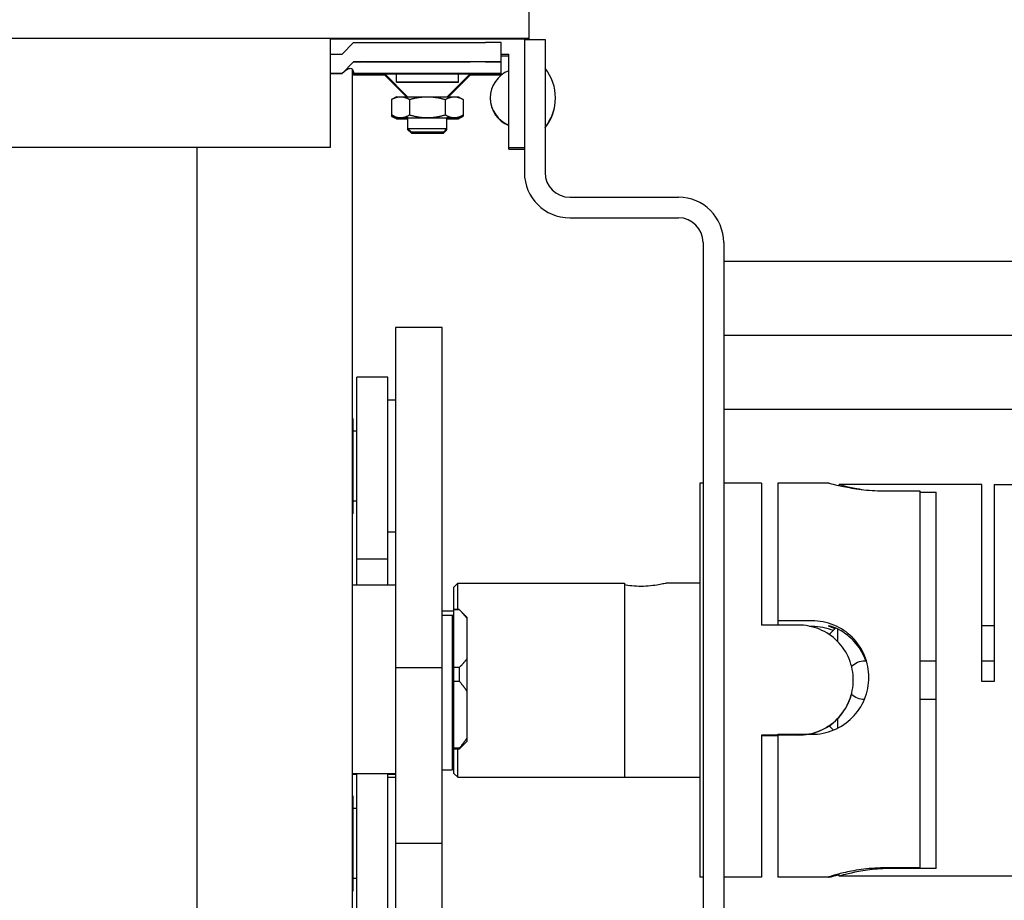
# Model space of a CAD drawing. Header units: inches. Extents: x 1 to 669, y 0 to 417.
# Tile 435 of 448: x 594.91 to 599.9, y 247.11 to 251.58. Entities that reach past the tile are written whole.
import ezdxf

# ---------------------------------------------------------------- set-up
doc = ezdxf.new("R2010")
doc.units = ezdxf.units.IN
doc.header["$LTSCALE"] = 12
doc.header["$MEASUREMENT"] = 0
doc.layers.add('X', color=1, linetype='CONTINUOUS')

msp = doc.modelspace()

# ---------------------------------------------------------------- linework, layer by layer
at = {"layer": 'X'}
for p, q in [((597.49125, 251.48115), (597.49125, 251.66521)), ((597.49125, 251.48591), (585.49125, 251.48591)), ((596.48338, 250.93471), (596.48338, 251.48589)), ((596.48338, 251.48507), (597.46763, 251.48507)), ((597.46763, 251.48507), (597.46763, 250.80615)), ((596.54244, 251.40705), (596.60149, 251.4661)), ((596.60149, 251.4661), (597.27078, 251.4661)), ((597.34952, 251.30156), (597.34952, 251.46604)), ((597.46763, 251.48115), (597.57223, 251.48115)), ((597.57223, 251.48115), (597.57223, 250.80615)), ((596.48338, 251.40705), (596.54244, 251.40705)), ((597.34952, 251.40633), (597.38889, 251.40633)), ((597.34952, 251.39798), (597.38889, 251.39798)), ((597.38889, 250.92554), (597.38889, 251.40633)), ((596.54244, 251.30862), (596.60149, 251.36768)), ((596.60149, 251.36768), (596.60149, 251.3671)), ((597.27078, 251.36768), (596.60149, 251.36768)), ((597.34952, 251.36705), (596.65717, 251.36705)), ((596.78727, 251.36746), (596.68113, 251.3673)), ((596.89587, 251.36712), (597.08254, 251.36721)), ((596.48338, 251.30862), (596.54244, 251.30862)), ((596.54244, 251.308), (596.48338, 251.308)), ((596.54244, 251.30862), (596.54244, 251.308)), ((596.59362, 251.33152), (596.59362, 245.14269)), ((596.60149, 251.29951), (596.60149, 251.30795)), ((597.34952, 251.30795), (596.60149, 251.30795)), ((596.76007, 251.29951), (596.60149, 251.29951)), ((596.68023, 251.30583), (596.75999, 251.30583)), ((596.68023, 251.30163), (596.76419, 251.30163)), ((596.87501, 251.19081), (596.75897, 251.30685)), ((596.86877, 251.1908), (596.75897, 251.30061)), ((596.81803, 251.26426), (596.81803, 251.30757)), ((597.076, 251.19081), (597.19204, 251.30685)), ((597.08224, 251.1908), (597.19204, 251.30061)), ((597.13299, 251.26426), (597.13299, 251.30757)), ((597.18682, 251.30163), (597.27078, 251.30163)), ((597.34873, 251.29951), (597.19094, 251.29951)), ((597.19102, 251.30583), (597.27078, 251.30583)), ((597.34952, 251.30156), (597.34952, 251.30015)), ((596.81803, 251.19071), (596.79382, 251.17673)), ((597.13299, 251.19071), (597.1572, 251.17673)), ((596.79366, 251.17664), (596.79366, 251.09223)), ((596.88459, 251.17677), (596.88459, 251.0986)), ((597.06643, 251.17677), (597.06643, 251.0986)), ((597.15735, 251.17664), (597.15735, 251.09223)), ((596.81803, 251.08441), (596.79382, 251.09839)), ((596.81803, 251.07817), (596.79382, 251.09214)), ((596.87708, 251.02285), (596.87708, 251.08441)), ((597.07393, 251.02285), (597.07393, 251.08441)), ((597.13299, 251.08441), (597.1572, 251.09839)), ((597.13299, 251.07817), (597.1572, 251.09214)), ((596.8946, 251.01157), (596.87708, 251.02909)), ((596.8946, 251.00533), (596.87708, 251.02285)), ((597.05641, 251.01157), (597.07393, 251.02909)), ((597.05641, 251.00533), (597.07393, 251.02285)), ((586.48338, 250.93471), (596.48338, 250.93471)), ((595.80622, 250.93464), (595.80622, 245.54101)), ((597.38889, 250.93388), (597.46763, 250.93388)), ((597.38889, 250.92554), (597.46763, 250.92554)), ((597.69723, 250.68115), (598.24863, 250.68115)), ((597.69723, 250.57655), (598.24863, 250.57655)), ((598.37363, 250.45155), (598.37363, 246.01075)), ((598.47823, 250.45155), (598.47823, 246.01075)), ((598.47823, 250.35615), (600.42023, 250.35615)), ((597.05031, 250.02098), (596.81409, 250.02098)), ((596.81409, 250.02098), (596.81409, 246.69487)), ((597.05031, 246.69487), (597.05031, 250.02098)), ((598.47823, 249.98115), (600.42023, 249.98115)), ((596.77472, 249.76835), (596.61724, 249.76835)), ((596.61724, 248.71361), (596.61724, 249.76835)), ((596.77472, 248.71361), (596.77472, 249.76835)), ((596.81409, 249.65141), (596.77472, 249.65141)), ((598.47823, 249.60615), (600.42023, 249.60615)), ((596.59755, 249.55889), (596.59362, 249.55889)), ((596.59755, 249.55889), (596.59755, 249.07481)), ((596.61724, 249.49392), (596.59755, 249.49392)), ((596.59755, 249.32481), (596.59362, 249.32481)), ((596.59755, 249.19865), (596.59362, 249.19865)), ((598.35773, 249.23015), (598.35773, 247.23215)), ((598.37363, 249.23015), (598.35773, 249.23015)), ((598.6701, 249.23015), (598.47823, 249.23015)), ((598.6701, 249.23015), (598.6701, 248.51109)), ((598.7526, 249.23015), (598.7526, 248.51109)), ((599.01096, 249.23015), (598.7526, 249.23015)), ((599.7876, 249.22465), (599.0631, 249.22465)), ((599.0631, 249.21848), (599.0631, 249.22465)), ((599.3006, 249.1912), (599.4726, 249.1912)), ((599.4726, 249.1912), (599.4726, 247.27944)), ((599.4726, 249.18584), (599.5551, 249.18584)), ((599.5551, 247.27647), (599.5551, 249.18584)), ((599.7876, 248.22465), (599.7876, 249.22465)), ((599.8501, 249.22416), (600.42023, 249.22416)), ((599.8501, 249.22416), (599.8501, 248.22465)), ((596.61724, 249.13959), (596.59755, 249.13959)), ((596.59755, 249.07481), (596.59362, 249.07481)), ((596.81409, 248.98211), (596.77472, 248.98211)), ((596.61724, 248.84679), (596.77472, 248.84679)), ((596.81409, 248.71361), (596.59362, 248.71361)), ((597.10937, 248.7036), (597.12905, 248.72328)), ((597.10937, 247.75871), (597.10937, 248.7036)), ((597.12905, 248.58959), (597.12905, 248.72328)), ((597.12905, 248.72328), (597.97551, 248.72328)), ((597.97551, 248.72328), (597.97551, 247.73903)), ((598.35773, 248.72315), (598.18472, 248.72315)), ((597.13692, 248.58959), (597.10937, 248.58959)), ((597.10937, 248.58949), (597.13692, 248.58949)), ((597.13692, 248.58959), (597.13692, 248.58949)), ((597.17629, 248.55022), (597.13692, 248.58959)), ((597.10937, 248.58122), (597.05031, 248.58122)), ((597.05031, 248.56193), (597.10937, 248.56193)), ((597.10149, 248.56182), (597.10149, 247.77463)), ((597.17629, 248.55022), (597.17629, 247.9203)), ((598.85673, 248.51109), (598.6701, 248.51109)), ((598.9266, 248.53286), (598.7526, 248.53286)), ((598.91285, 248.50539), (598.9266, 248.50539)), ((599.0178, 248.46737), (599.04574, 248.49532)), ((599.05717, 248.42618), (599.05717, 248.49009)), ((599.8501, 248.50675), (599.7876, 248.50675)), ((597.10937, 248.47148), (597.10149, 248.47148)), ((599.0178, 248.45991), (599.0178, 248.46737)), ((596.81409, 248.29574), (597.05031, 248.29574)), ((597.13692, 248.295), (597.10937, 248.295)), ((597.13692, 248.295), (597.13692, 248.22659)), ((599.19497, 248.32958), (599.19889, 248.32958)), ((599.4726, 248.32958), (599.5551, 248.32958)), ((599.7876, 248.32958), (599.8501, 248.32958)), ((597.10937, 248.22659), (597.13692, 248.22659)), ((599.13573, 248.23213), (599.13573, 248.23146)), ((599.8501, 248.22465), (599.7876, 248.22465)), ((599.5551, 248.13273), (599.4726, 248.13273)), ((599.05717, 247.98835), (599.05717, 248.03734)), ((597.10937, 247.99904), (597.10149, 247.99904)), ((599.0178, 247.99493), (599.0178, 248.00361)), ((599.0178, 247.99493), (599.03468, 247.97806)), ((598.6701, 247.95309), (598.6701, 247.23215)), ((598.85673, 247.95309), (598.6701, 247.95309)), ((598.6701, 247.95122), (598.7526, 247.95122)), ((598.7526, 247.95692), (598.7526, 247.23215)), ((598.7526, 247.95692), (598.9266, 247.95692)), ((597.17629, 247.9203), (597.13692, 247.88093)), ((597.13692, 247.88093), (597.10149, 247.88108)), ((597.13692, 247.886), (597.10937, 247.886)), ((597.12905, 247.73903), (597.12905, 247.88093)), ((597.13692, 247.886), (597.13692, 247.88093)), ((596.81409, 247.75691), (596.59362, 247.75691)), ((596.61724, 247.75281), (596.59362, 247.75281)), ((596.61724, 246.6567), (596.61724, 247.75691)), ((596.77472, 246.6567), (596.77472, 247.75691)), ((596.81409, 247.75281), (596.77472, 247.75281)), ((596.81409, 247.73783), (596.77472, 247.73783)), ((597.10149, 247.77463), (597.05031, 247.77463)), ((597.10937, 247.75871), (597.12905, 247.73903)), ((597.12905, 247.73903), (598.35773, 247.73915)), ((596.59755, 247.64531), (596.59362, 247.64531)), ((596.59755, 247.64531), (596.59755, 247.16106)), ((596.61724, 247.58035), (596.59755, 247.58035)), ((596.59755, 247.5213), (596.59362, 247.5213)), ((597.05031, 247.40229), (596.81409, 247.40229)), ((596.59755, 247.35695), (596.59362, 247.35695)), ((599.0631, 247.23765), (599.0631, 247.2486)), ((600.42023, 247.23815), (599.0631, 247.23765)), ((599.4726, 247.27944), (599.3006, 247.27944)), ((599.5551, 247.27647), (599.3381, 247.27647)), ((599.8501, 247.23815), (599.8501, 247.23765)), ((596.61724, 247.22602), (596.59755, 247.22602)), ((598.37363, 247.23215), (598.35773, 247.23215)), ((598.6701, 247.23215), (598.47823, 247.23215)), ((599.01096, 247.23215), (598.7526, 247.23215)), ((596.59755, 247.16106), (596.59362, 247.16106))]:
    msp.add_line(p, q, dxfattribs=at)
for centre, radius, start, end in [((597.38643, 251.18506), 0.23868, 321.11868, 38.88132), ((597.44212, 251.18506), 0.14772, 111.12202, 248.87798), ((597.44212, 251.18276), 0.14772, 179.55402, 248.87798), ((597.38643, 251.18276), 0.23868, 321.11868, 0.27601), ((597.69723, 250.80615), 0.2296, 180, 270), ((597.69723, 250.80615), 0.125, 180, 270), ((598.24863, 250.45155), 0.2296, 0, 90), ((598.24863, 250.45155), 0.125, 0, 90)]:
    msp.add_arc(centre, radius, start, end, dxfattribs=at)
msp.add_ellipse((596.99125, 251.48549), major_axis=(-0.25, 0), ratio=0.0008344, dxfattribs=at)
for centre, major_axis, ratio, start_param, end_param in [((597.27078, 251.46604), (0.07874, 0), 0.0008344, 0, 1.5707963), ((596.71285, 251.36715), (0.11136, 0.00005), 0.0007226, -3.141593, -2.0943954), ((596.81803, 251.36723), (-0.15748, 0), 0.0008344, -0.5170231, 2.0878194), ((596.97551, 251.36737), (0.21654, 0), 0.0008344, -1.0537733, 2.6245696), ((596.54244, 251.30795), (0.05906, 0.05906), 0.0004172, 1.5147086, 1.5703791), ((592.16031, 257.90833), (7.9476, 0.00003), 0.9999997, -0.9790465, -0.9782632), ((596.54244, 251.30795), (0, -0.0591), 0.9991667, 1.5707967, 1.6264672), ((596.68023, 251.3059), (-0.07874, 0), 0.0008344, 0, 1.5707963), ((596.97551, 251.30061), (-0.21654, 0), 0.0008344, -0.2398535, 0.2415224), ((596.97551, 251.30061), (0.21654, 0), 0.0008344, -0.0008344, 0.2398535), ((597.27078, 251.3059), (0.07874, 0), 0.0008344, -1.5707963, 0), ((598.85673, 248.23142), (0.279, 0), 0.9999995, -1.3909259, -0.2573793), ((598.85673, 248.23089), (0.279, 0), 0.9999995, -1.3805137, -0.9553772)]:
    msp.add_ellipse(centre, major_axis=major_axis, ratio=ratio, start_param=start_param, end_param=end_param, dxfattribs=at)
at = {"layer": 'X', "extrusion": (0, 0, -1)}
for centre, major_axis, ratio, start_param, end_param in [((597.27078, 251.36761), (0.07874, 0), 0.0008344, -1.5707963, 0), ((592.16031, 257.90145), (-7.9476, 0), 0.9999997, -2.1635939, -2.1625498), ((596.54244, 251.29951), (0.05906, 0), 0.9991653, -0.0556752, -0.0000047), ((596.68023, 251.30156), (-0.07874, 0), 0.0008344, 0, 1.5707963), ((596.97551, 251.30685), (-0.21654, 0), 0.0008344, -0.0008344, 0.7564564), ((596.97551, 251.30757), (-0.15748, 0), 0.0008344, 0, 3.1415927), ((596.97551, 251.30685), (0.21654, 0), 0.0008344, -0.7564564, 0), ((596.97551, 251.30685), (0.21654, 0), 0.0008344, 0, 0.0008344), ((597.27078, 251.30156), (0.07874, 0), 0.0008344, -1.5707963, 0), ((596.97551, 251.26426), (0.15748, 0), 0.0008344, -3.141592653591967, 3.141592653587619), ((596.97551, 251.26426), (-0.11811, 0), 0.0008344, -4.712389, 1.5707963), ((596.97551, 251.19071), (-0.15748, 0), 0.0008344, 0.0014453, 0.5235988), ((596.97551, 251.19071), (0.15748, 0), 0.0008344, -2.6179939, -1.5707963), ((596.97551, 251.19071), (0.15748, 0), 0.0008344, -1.5707963, -0.5235988), ((596.97551, 251.19071), (0.15748, 0), 0.0008344, -0.5235988, -0.0014453), ((596.97551, 251.08441), (-0.15748, 0), 0.0008344, -0.5235988, 0.5235988), ((596.97551, 251.08441), (0.15748, 0), 0.0008344, -2.6179939, -1.5707963), ((596.97551, 251.08441), (-0.15748, 0), 0.0008344, -0.8956648, -0.5235988), ((596.97551, 251.08441), (-0.09843, 0), 0.0008344, 0, 1.5707963), ((596.97551, 251.08441), (0.15748, 0), 0.0008344, -1.5707963, -0.5235988), ((596.97551, 251.08441), (0.09843, 0), 0.0008344, -1.5707963, 0), ((596.97551, 251.08441), (-0.15748, 0), 0.0008344, -2.6179939, -2.2459279), ((596.97551, 251.08441), (0.15748, 0), 0.0008344, -0.5235988, 0.5235988), ((596.97551, 251.07817), (-0.15748, 0), 0.0008344, -0.5235988, 0.5235988), ((596.97551, 251.07817), (0.15748, 0), 0.0008344, -2.6179939, -2.2459279), ((596.97551, 251.07817), (-0.15748, 0), 0.0008344, -0.8956648, -0.5235988), ((596.97551, 251.07817), (0.15748, 0), 0.0008344, -0.8956648, -0.5235988), ((596.97551, 251.07817), (-0.15748, 0), 0.0008344, -2.6179939, -2.2459279), ((596.97551, 251.07817), (0.15748, 0), 0.0008344, -0.5235988, 0.5235988), ((596.97551, 251.02909), (-0.09843, 0), 0.0008344, -0.0008344, 1.5707963), ((596.97551, 251.02285), (-0.09843, 0), 0.0008344, -0.0008344, 0.3572119), ((596.97551, 251.01157), (-0.08091, 0), 0.0008344, -4.712389, 1.5707963), ((596.97551, 251.00533), (-0.08091, 0), 0.0008344, -4.712389, 1.5707963), ((596.97551, 251.02909), (0.09843, 0), 0.0008344, -1.5707963, 0.0008344), ((596.97551, 251.02285), (0.09843, 0), 0.0008344, -0.3572119, 0.0008344)]:
    msp.add_ellipse(centre, major_axis=major_axis, ratio=ratio, start_param=start_param, end_param=end_param, dxfattribs=at)
at = {"layer": 'X'}
for points, knots in [([(596.54572, 251.31128), (596.55238, 251.3179), (596.56015, 251.3247), (596.57003, 251.33069), (596.57305, 251.33222), (596.57892, 251.3343), (596.58176, 251.33483), (596.58663, 251.33482), (596.58901, 251.33429), (596.59306, 251.33221), (596.59473, 251.33067), (596.59932, 251.32467), (596.60097, 251.31786), (596.6014, 251.31124)], [-0.87806309, -0.87806309, -0.87806309, -0.87806309, -0.80960237, -0.80960237, -0.7833486, -0.7833486, -0.75709482, -0.75709482, -0.73084105, -0.73084105, -0.70458728, -0.70458728, -0.63612656, -0.63612656, -0.63612656, -0.63612656]), ([(596.6014, 251.30279), (596.60097, 251.3094), (596.59932, 251.3162), (596.59532, 251.32141), (596.59452, 251.32227), (596.59362, 251.32303)], [-0.878063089, -0.878063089, -0.878063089, -0.878063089, -0.80960237, -0.80960237, -0.795490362, -0.795490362, -0.795490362, -0.795490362]), ([(599.01096, 249.23015), (599.01263, 249.23012), (599.01989, 249.22847), (599.04763, 249.22195), (599.06991, 249.21673), (599.12117, 249.20672), (599.15364, 249.20125), (599.22502, 249.19342), (599.26395, 249.1912), (599.3006, 249.1912)], [-2.2336796, -2.2336796, -2.2336796, -2.2336796, -1.9906837, -1.9906837, -1.71151, -1.71151, -1.4322638, -1.4322638, -1.1530176, -1.1530176, -1.1530176, -1.1530176]), ([(599.0631, 249.22465), (599.0631, 249.22465), (599.07008, 249.22265), (599.0982, 249.21542), (599.11933, 249.21029), (599.15722, 249.20273), (599.17283, 249.1999), (599.18981, 249.19728)], [1.05844848, 1.05844848, 1.05844848, 1.05844848, 1.32303241, 1.32303241, 1.58761633, 1.58761633, 1.73539479, 1.73539479, 1.73539479, 1.73539479]), ([(598.05972, 248.70713), (598.04395, 248.70713), (598.02718, 248.70799), (597.99828, 248.71088), (597.98583, 248.71271), (597.97551, 248.71449)], [0.96134053, 0.96134053, 0.96134053, 0.96134053, 1.08151708, 1.08151708, 1.18703565, 1.18703565, 1.18703565, 1.18703565]), ([(598.18472, 248.72315), (598.18466, 248.72315), (598.18149, 248.72234), (598.16878, 248.71937), (598.15917, 248.71724), (598.13705, 248.71323), (598.12304, 248.71107), (598.09227, 248.70799), (598.07549, 248.70713), (598.05972, 248.70713)], [2.4045652, 2.4045652, 2.4045652, 2.4045652, 2.52350992, 2.52350992, 2.64366851, 2.64366851, 2.76384505, 2.76384505, 2.8840216, 2.8840216, 2.8840216, 2.8840216]), ([(598.85673, 247.95309), (598.89197, 247.95309), (598.92942, 247.96017), (598.9981, 247.98871), (599.02935, 248.01015), (599.07868, 248.05949), (599.10012, 248.09074), (599.12865, 248.15944), (599.13573, 248.19689), (599.13573, 248.26736), (599.12865, 248.30481), (599.10012, 248.37349), (599.07868, 248.40473), (599.02935, 248.45405), (598.9981, 248.47549), (598.92942, 248.50401), (598.89197, 248.51109), (598.85673, 248.51109)], [-2.1479156, -2.1479156, -2.1479156, -2.1479156, -1.8793964, -1.8793964, -1.6108773, -1.6108773, -1.3424176, -1.3424176, -1.0739578, -1.0739578, -0.805498, -0.805498, -0.5370383, -0.5370383, -0.2685191, -0.2685191, 0, 0, 0, 0]), ([(598.9266, 247.95692), (598.96299, 247.95692), (599.00166, 247.96427), (599.07254, 247.99384), (599.10479, 248.01604), (599.1557, 248.0671), (599.17783, 248.09942), (599.20729, 248.17043), (599.2146, 248.20913), (599.2146, 248.28188), (599.20729, 248.32051), (599.17783, 248.39129), (599.1557, 248.42345), (599.10479, 248.47421), (599.07254, 248.49625), (599.00166, 248.52558), (598.96299, 248.53286), (598.9266, 248.53286)], [-2.2180764, -2.2180764, -2.2180764, -2.2180764, -1.9407819, -1.9407819, -1.6634874, -1.6634874, -1.3862628, -1.3862628, -1.1090382, -1.1090382, -0.8318136, -0.8318136, -0.5545891, -0.5545891, -0.2772945, -0.2772945, 0, 0, 0, 0]), ([(599.19864, 248.32958), (599.19656, 248.33552), (599.19431, 248.34139), (599.17687, 248.38254), (599.15461, 248.4138), (599.12105, 248.44735), (599.10957, 248.45712), (599.08722, 248.47342), (599.07639, 248.47998), (599.05048, 248.49398), (599.03544, 248.49973), (599.01549, 248.50616), (599.0106, 248.50703), (599.0106, 248.5066)], [7.8444789, 7.8444789, 7.8444789, 7.8444789, 7.8906273, 7.8906273, 8.1741348, 8.1741348, 8.2979956, 8.2979956, 8.4218565, 8.4218565, 8.6484148, 8.6484148, 8.8749732, 8.8749732, 8.8749732, 8.8749732]), ([(599.0106, 248.5066), (599.0106, 248.50618), (599.01549, 248.50438), (599.03028, 248.49834), (599.03629, 248.49579), (599.04305, 248.49262)], [3.80355993, 3.80355993, 3.80355993, 3.80355993, 4.03011827, 4.03011827, 4.13960219, 4.13960219, 4.13960219, 4.13960219]), ([(599.1268, 248.30215), (599.13524, 248.31024), (599.1457, 248.31726), (599.16925, 248.32706), (599.18248, 248.32958), (599.19497, 248.32958)], [0.0020070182, 0.0020070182, 0.0020070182, 0.0020070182, 0.0029315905, 0.0029315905, 0.0039091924, 0.0039091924, 0.0039091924, 0.0039091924]), ([(599.19166, 248.13279), (599.18017, 248.13319), (599.16819, 248.13569), (599.14558, 248.1451), (599.13502, 248.15221), (599.12653, 248.16041)], [0.0000858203, 0.0000858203, 0.0000858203, 0.0000858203, 0.0009775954, 0.0009775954, 0.0019119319, 0.0019119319, 0.0019119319, 0.0019119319]), ([(599.0178, 248.0024), (599.00113, 247.99071), (598.98293, 247.98052), (598.94731, 247.96573), (598.93013, 247.96054), (598.91285, 247.95692)], [3.87745655, 3.87745655, 3.87745655, 3.87745655, 4.02731203, 4.02731203, 4.15599236, 4.15599236, 4.15599236, 4.15599236]), ([(599.3006, 247.27944), (599.26395, 247.27944), (599.22502, 247.277), (599.15364, 247.26833), (599.12117, 247.26222), (599.06991, 247.25073), (599.04763, 247.24458), (599.01797, 247.23556), (599.0106, 247.23278), (599.0106, 247.23173), (599.01797, 247.23339), (599.04091, 247.23878), (599.05126, 247.24121), (599.0631, 247.24382)], [-2.2336796, -2.2336796, -2.2336796, -2.2336796, -1.9544334, -1.9544334, -1.6751872, -1.6751872, -1.3960135, -1.3960135, -1.1168398, -1.1168398, -0.8376661, -0.8376661, -0.6849217, -0.6849217, -0.6849217, -0.6849217]), ([(599.3381, 247.27647), (599.30337, 247.27647), (599.26646, 247.27438), (599.19876, 247.26694), (599.16796, 247.26172), (599.11933, 247.25202), (599.0982, 247.24689), (599.07008, 247.23966), (599.0631, 247.23765), (599.0631, 247.23765)], [1.0584485, 1.0584485, 1.0584485, 1.0584485, 1.3230888, 1.3230888, 1.5877291, 1.5877291, 1.852313, 1.852313, 2.116897, 2.116897, 2.116897, 2.116897])]:
    msp.add_open_spline(points, degree=3, knots=knots, dxfattribs=at)
for points, weights in [([(596.79366, 251.17664), (596.81803, 251.19074), (596.83912, 251.19077)], [1.67176223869, 1.80107349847, 1.80107349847]), ([(596.83912, 251.19077), (596.86022, 251.1908), (596.88459, 251.17677)], [1.80107349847, 1.80107349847, 1.67176223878]), ([(596.88459, 251.17677), (596.93331, 251.19084), (596.97551, 251.19084)], [1.67176223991, 1.80107349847, 1.80107349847]), ([(596.97551, 251.19084), (597.0177, 251.19084), (597.06643, 251.17677)], [1.80107349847, 1.80107349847, 1.67176223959]), ([(597.06643, 251.17677), (597.09079, 251.1908), (597.11189, 251.19077)], [1.67176223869, 1.80107349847, 1.80107349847]), ([(597.11189, 251.19077), (597.13299, 251.19074), (597.15735, 251.17664)], [1.80107349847, 1.80107349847, 1.67176223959]), ([(596.79366, 251.09847), (596.81803, 251.08444), (596.83912, 251.08447)], [1.67176223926, 1.80107349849, 1.80107349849]), ([(596.79382, 251.09839), (596.79374, 251.09843), (596.79366, 251.09847)], [1.67250857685, 1.67213594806, 1.67176223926]), ([(596.79366, 251.09223), (596.81803, 251.0782), (596.83912, 251.07823)], [1.67176223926, 1.80107349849, 1.80107349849]), ([(596.79382, 251.09214), (596.79374, 251.09219), (596.79366, 251.09223)], [1.67250857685, 1.67213594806, 1.67176223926]), ([(596.83912, 251.08447), (596.86022, 251.0845), (596.88459, 251.0986)], [1.80107349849, 1.80107349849, 1.67176223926]), ([(596.83912, 251.07823), (596.85324, 251.07825), (596.86829, 251.08431)], [1.80107349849, 1.80107349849, 1.74319445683]), ([(596.88459, 251.0986), (596.93331, 251.08454), (596.97551, 251.08454)], [1.67176223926, 1.80107349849, 1.80107349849]), ([(596.97551, 251.08454), (597.0177, 251.08454), (597.06643, 251.0986)], [1.80107349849, 1.80107349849, 1.67176223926]), ([(597.06643, 251.0986), (597.09079, 251.0845), (597.11189, 251.08447)], [1.67176223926, 1.80107349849, 1.80107349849]), ([(597.08272, 251.08431), (597.09777, 251.07825), (597.11189, 251.07823)], [1.74319445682, 1.80107349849, 1.80107349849]), ([(597.11189, 251.08447), (597.13299, 251.08444), (597.15735, 251.09847)], [1.80107349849, 1.80107349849, 1.67176223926]), ([(597.11189, 251.07823), (597.13299, 251.0782), (597.15735, 251.09223)], [1.80107349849, 1.80107349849, 1.67176223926]), ([(597.15735, 251.09847), (597.15727, 251.09843), (597.1572, 251.09839)], [1.67176223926, 1.67213594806, 1.67250857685]), ([(597.15735, 251.09223), (597.15727, 251.09219), (597.1572, 251.09214)], [1.67176223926, 1.67213594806, 1.67250857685]), ([(597.13692, 248.58949), (597.16018, 248.56555), (597.17629, 248.54426)], [1.03926283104, 1.04963492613, 1.04879736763]), ([(597.17629, 248.34022), (597.16018, 248.31894), (597.13692, 248.295)], [1.04879736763, 1.04963492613, 1.03926283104]), ([(597.13692, 248.22659), (597.16018, 248.19891), (597.17629, 248.17429)], [1.03926283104, 1.04963492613, 1.04879736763]), ([(597.17629, 247.9383), (597.16018, 247.91369), (597.13692, 247.886)], [1.04879736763, 1.04963492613, 1.03926283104])]:
    msp.add_rational_spline(points, weights, degree=2, dxfattribs=at)
msp.add_open_spline([(598.9266, 248.50539), (598.96216, 248.50539), (598.9999, 248.49837), (599.03468, 248.48425)], degree=3, dxfattribs=at)

doc.saveas('drawing.dxf')
